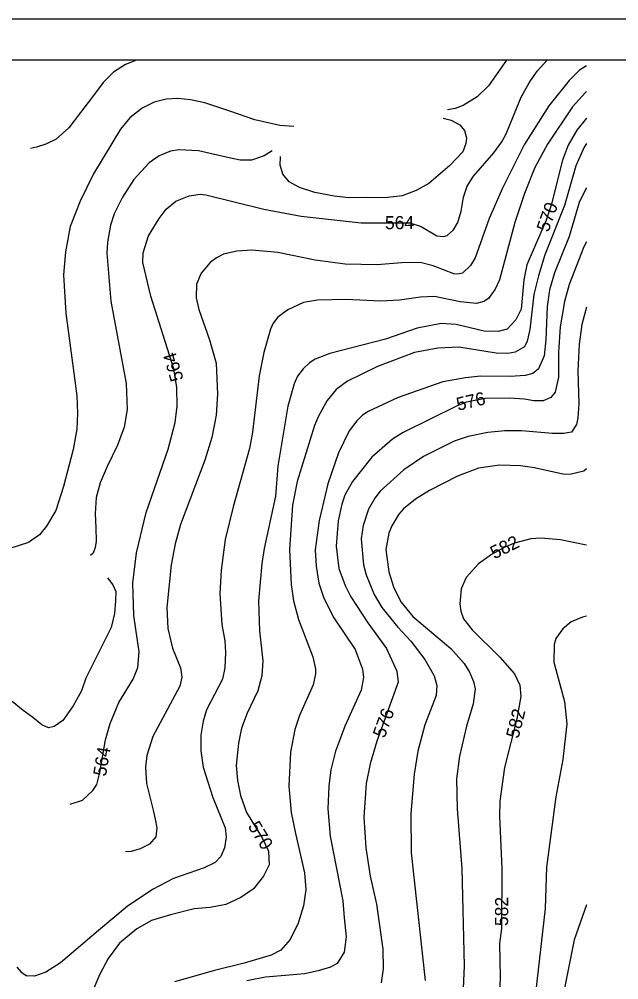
# Model space of a CAD drawing. Extents: x -709418 to -703832, y -1161719 to -1157826.
# Drawn here: x -705198 to -704831, y -1158413 to -1157826 of the extents above; entities that cross this region are included whole.
import ezdxf

# ---------------------------------------------------------------- set-up
doc = ezdxf.new("R2010")
doc.units = 0
for name, color, linetype in [('120_vrstevnice hlavní', 7, 'Continuous'), ('121_vrstevnice hlavní_popis', 7, 'Continuous'), ('122_vrstevnice základní', 7, 'Continuous'), ('800_mřížka', 7, 'Continuous')]:
    doc.layers.add(name, color=color, linetype=linetype)

msp = doc.modelspace()

# ---------------------------------------------------------------- linework, layer by layer
at = {"layer": '120_vrstevnice hlavní'}
for points in [[(-705030.22, -1157891.18), (-705038.64, -1157890.63), (-705053.95, -1157887.11), (-705069.3, -1157881.74), (-705084.6, -1157876.68), (-705093.37, -1157874.91), (-705101.11, -1157874.01), (-705108.18, -1157874.49), (-705115.59, -1157876.35), (-705122.92, -1157880.08), (-705130.52, -1157885.89), (-705136.07, -1157892.75), (-705152.71, -1157920.15), (-705160.88, -1157936.81), (-705166.94, -1157952.35), (-705169.82, -1157967.76), (-705171.05, -1157981.95), (-705169.59, -1158005.31), (-705164.73, -1158041.92), (-705162.84, -1158055.89), (-705162.37, -1158066.4)], [(-704851.18, -1157886.2), (-704856.97, -1157893.47), (-704862.26, -1157902.62), (-704865.83, -1157911.78), (-704872.84, -1157939.24), (-704875.84, -1157948.39), (-704887.57, -1157975.85), (-704889.57, -1157985), (-704891.15, -1158002.88), (-704894.29, -1158009.46), (-704899.58, -1158015.03), (-704905.16, -1158016.61), (-704913.74, -1158016.32), (-704930.9, -1158012.32), (-704940.06, -1158011.6), (-704954.65, -1158014.46), (-704974.09, -1158021.18), (-705008.13, -1158029.91), (-705017, -1158033.48), (-705020.57, -1158035.77), (-705024.44, -1158039.35), (-705027.87, -1158043.92), (-705030.01, -1158048.5), (-705033.87, -1158062.23), (-705040.02, -1158098.84), (-705041.31, -1158117.15), (-705048.32, -1158149.18), (-705049.75, -1158158.33), (-705051.75, -1158181.22), (-705051.18, -1158199.52), (-705049.18, -1158217.83), (-705049.75, -1158226.98), (-705052.18, -1158236.13), (-705058.76, -1158249.86), (-705062.05, -1158259.02), (-705064.05, -1158268.17), (-705065.34, -1158281.9), (-705064.62, -1158291.05), (-705062.76, -1158300.2), (-705059.04, -1158310.64), (-705049.6, -1158325.95), (-705045.6, -1158334.24)], [(-705162.37, -1158066.4), (-705162.94, -1158076.21), (-705165.06, -1158088.6), (-705171.1, -1158111.3), (-705175.65, -1158125.92), (-705181.38, -1158135.53), (-705185.72, -1158140.85), (-705192.45, -1158145.46), (-705203.84, -1158149.19), (-705220.9, -1158152.38), (-705239.46, -1158154.11)], [(-704851.18, -1158100.4), (-704852.82, -1158101.84), (-704861.4, -1158103.99), (-704865.69, -1158103.7), (-704882.85, -1158099.84), (-704891.43, -1158098.55), (-704904.3, -1158098.27), (-704917.18, -1158100.13), (-704930.05, -1158104.99), (-704947.21, -1158113.71), (-704955.79, -1158119), (-704963.08, -1158125.01), (-704965.94, -1158128.16), (-704970.23, -1158135.31), (-704971.95, -1158139.74), (-704973.81, -1158149.75), (-704971.95, -1158163.48), (-704969.23, -1158172.64), (-704964.66, -1158181.79), (-704957.36, -1158190.65), (-704934.05, -1158210.39), (-704925.9, -1158219.4), (-704922.61, -1158224.83), (-704920.32, -1158230.41), (-704919.32, -1158234.99), (-704920.46, -1158244.14), (-704924.47, -1158257.87), (-704928.76, -1158276.18), (-704930.62, -1158289.91), (-704930.19, -1158308.21), (-704927.47, -1158344.82), (-704925.9, -1158404.32), (-704926.9, -1158427.2)], [(-705045.6, -1158334.24), (-705045.32, -1158342.54), (-705048.6, -1158349.54), (-705054.75, -1158357.12), (-705062.48, -1158362.41), (-705071.63, -1158366.7), (-705081.35, -1158368.56), (-705091.08, -1158369.42), (-705105.67, -1158373), (-705117.21, -1158376.47), (-705126.16, -1158381.58), (-705136.68, -1158390.46), (-705143.77, -1158399.69), (-705148.87, -1158409.31), (-705153.04, -1158419.25)]]:
    msp.add_lwpolyline(points, dxfattribs=at)
at = {"layer": '122_vrstevnice základní'}
for points in [[(-705126.28, -1157850.62), (-705133.03, -1157853.26), (-705140.46, -1157858.05), (-705146.69, -1157864.22), (-705153.26, -1157873.07), (-705160.54, -1157882.68), (-705167.65, -1157892.12), (-705175.44, -1157898.98), (-705181.83, -1157902.05), (-705187.52, -1157903.91), (-705191.18, -1157904.6)], [(-705166.87, -1158305.46), (-705159.44, -1158303.06), (-705153.15, -1158297.06), (-705150.72, -1158293.34), (-705148.71, -1158286.19), (-705145.28, -1158266.17), (-705142.57, -1158256.16), (-705137.27, -1158243.28), (-705128.41, -1158228.98), (-705125.55, -1158221.83), (-705124.83, -1158212.39), (-705127.98, -1158190.08), (-705128.55, -1158170.35), (-705126.4, -1158151.76), (-705120.54, -1158127.16), (-705106.95, -1158088.4), (-705102.81, -1158072.24), (-705101.52, -1158062.23), (-705101.66, -1158050.79), (-705103.52, -1158039.35), (-705117.54, -1157995.01), (-705122.4, -1157974.42), (-705122.26, -1157968.41), (-705119.11, -1157958.11), (-705112.53, -1157947.39), (-705108.24, -1157941.81), (-705102.23, -1157936.81), (-705094.23, -1157933.52), (-705087.36, -1157932.66), (-705083.93, -1157932.94), (-705048.46, -1157941.67), (-705025.58, -1157946.1), (-704988.97, -1157950.11), (-704959.22, -1157950.11), (-704952.36, -1157952.25), (-704942.63, -1157957.97), (-704938.63, -1157958.4), (-704936.34, -1157957.83), (-704932.48, -1157954.4), (-704929.76, -1157949.82), (-704927.76, -1157942.96), (-704926.47, -1157934.38), (-704924.18, -1157927.65), (-704920.18, -1157921.5), (-704907.88, -1157907.2), (-704902.87, -1157900.48), (-704900.3, -1157895.76), (-704891.15, -1157873.31), (-704886.29, -1157864.58), (-704881.28, -1157857.29), (-704875.19, -1157850.62)], [(-704851.18, -1157854.15), (-704855.39, -1157856.86), (-704861.83, -1157863.01), (-704874.13, -1157878.6), (-704889.29, -1157902.48), (-704902.59, -1157928.8), (-704910.6, -1157947.53), (-704919.18, -1157971.56), (-704922.04, -1157976.14), (-704926.9, -1157980.85), (-704930.05, -1157981.57), (-704932.34, -1157981.28), (-704944.92, -1157976.28), (-704952.93, -1157974.42), (-704964.37, -1157974.56), (-704979.24, -1157975.85), (-704998.69, -1157975.42), (-705017, -1157972.84), (-705039.88, -1157968.27), (-705055.9, -1157966.84), (-705065.05, -1157967.41), (-705073.06, -1157969.27), (-705077.49, -1157971.56), (-705081.21, -1157974.42), (-705086.79, -1157980.85), (-705089.65, -1157987.58), (-705089.94, -1157995.87), (-705088.22, -1158003.02), (-705081.64, -1158021.61), (-705077.64, -1158035.91), (-705076.78, -1158054.79), (-705077.64, -1158067.66), (-705080.21, -1158081.39)], [(-704900.1, -1157850.62), (-704901.02, -1157852), (-704911.17, -1157866.28), (-704917.91, -1157873.12), (-704926.54, -1157878.42), (-704931.37, -1157880.29), (-704936.08, -1157881.07)], [(-704851.18, -1157870.05), (-704851.68, -1157870.45), (-704859.68, -1157879.17), (-704874.99, -1157902.05), (-704882.71, -1157916.35), (-704889.15, -1157932.09), (-704895.01, -1157949.96), (-704904.45, -1157985), (-704907.02, -1157990.72), (-704911.17, -1157996.44), (-704914.03, -1157998.16), (-704918.32, -1157999.3), (-704928.33, -1157998.45), (-704944.06, -1157995.16), (-704952.64, -1157995.44), (-704965.51, -1157997.3), (-704976.96, -1157998.02), (-704998.41, -1157997.01), (-705015.57, -1157997.44), (-705024.15, -1157998.87), (-705033.88, -1158003.31), (-705039.88, -1158007.74), (-705042.74, -1158011.46), (-705044.46, -1158015.03), (-705048.46, -1158029.34), (-705051.32, -1158043.64), (-705055.33, -1158077.96), (-705057.33, -1158087.97), (-705067.34, -1158123.73), (-705072.06, -1158143.75), (-705074.63, -1158162.34), (-705075.35, -1158176.64), (-705074.2, -1158195.52), (-705072.35, -1158205.53), (-705071.92, -1158212.68), (-705072.35, -1158222.12), (-705073.78, -1158228.98), (-705083.64, -1158247.86), (-705085.65, -1158254.73), (-705086.93, -1158263.31), (-705087.08, -1158272.75), (-705085.5, -1158282.76), (-705079.64, -1158301.35), (-705072.2, -1158319.94), (-705071.49, -1158325.66), (-705072.63, -1158332.24), (-705074.78, -1158337.39), (-705078.21, -1158341.1), (-705085.07, -1158344.39), (-705103.67, -1158350.97), (-705116.54, -1158357.7), (-705131.98, -1158367.99), (-705149.58, -1158382.72), (-705172.94, -1158402.34), (-705181.91, -1158408.14), (-705188.79, -1158410.69), (-705193.43, -1158410.32)], [(-704938.85, -1157886.13), (-704933.99, -1157887.33), (-704928.67, -1157890.11), (-704925.76, -1157893.57), (-704924.58, -1157898.22), (-704924.94, -1157901.66), (-704926.85, -1157906.64), (-704934.64, -1157915.04), (-704947.53, -1157926.08), (-704955.3, -1157930.35), (-704963.92, -1157933.58), (-704974.42, -1157934.9), (-704985.61, -1157934.67), (-704996.45, -1157934.79)], [(-704851.18, -1157901.52), (-704852.53, -1157903.77), (-704857.68, -1157915.21), (-704864.69, -1157939.52), (-704876.56, -1157969.56), (-704880.56, -1157982.43), (-704883.28, -1157993.87), (-704885.71, -1158015.32), (-704887.43, -1158022.47), (-704889, -1158025.9), (-704894.86, -1158029.05), (-704899.16, -1158030.05), (-704906.31, -1158029.77), (-704929.19, -1158026.19), (-704942.06, -1158026.62), (-704956.36, -1158029.34), (-704978.96, -1158037.92), (-704997.26, -1158046.78), (-705004.27, -1158051.93), (-705009.85, -1158058.65), (-705015.14, -1158068.24), (-705017.43, -1158073.96), (-705028.15, -1158108.28), (-705031.01, -1158122.58), (-705032.87, -1158149.75), (-705031.87, -1158171.21), (-705030.3, -1158181.22), (-705027.3, -1158192.66), (-705018.43, -1158215.4), (-705016.86, -1158222.98), (-705016.86, -1158225.84), (-705018.29, -1158232.42), (-705026.58, -1158251.29), (-705029.58, -1158259.87), (-705032.16, -1158273.6), (-705033.16, -1158294.48), (-705031.73, -1158310.5), (-705029.16, -1158323.37)], [(-705043.41, -1157906.1), (-705048.23, -1157909.21), (-705055.98, -1157911.76), (-705062.87, -1157911.72), (-705069.63, -1157910.35), (-705088.51, -1157906.06), (-705100.52, -1157905.49), (-705105.67, -1157906.34), (-705112.53, -1157909.06), (-705118.68, -1157913.5), (-705127.98, -1157923.65), (-705134.98, -1157934.38), (-705139.99, -1157944.67), (-705142.28, -1157951.54), (-705144.14, -1157961.83), (-705144.42, -1157968.7), (-705141.99, -1157998.02), (-705132.7, -1158048.21), (-705131.98, -1158064.23), (-705133.89, -1158074.98), (-705138.07, -1158085.97), (-705144.33, -1158099.02), (-705148.51, -1158108.98), (-705150.97, -1158118.09), (-705151.71, -1158127.72), (-705151.26, -1158136.53), (-705151.12, -1158144.62), (-705151.66, -1158148.57), (-705152.88, -1158152.01), (-705154.54, -1158153.42)], [(-704996.45, -1157934.79), (-705005.4, -1157933.72), (-705017.26, -1157931.59), (-705026.64, -1157928.59), (-705032.99, -1157925.12), (-705036.92, -1157920.28), (-705038.45, -1157914.94), (-705038.21, -1157909.53)], [(-704851.18, -1157928.65), (-704851.39, -1157928.94), (-704855.68, -1157937.66), (-704861.69, -1157958.4), (-704870.7, -1157980.71), (-704873.7, -1157991.01), (-704875.27, -1158001.31), (-704875.99, -1158021.61), (-704877.13, -1158031.34), (-704880.56, -1158039.35), (-704884, -1158042.21), (-704888.57, -1158043.35), (-704897.73, -1158044.07), (-704916.03, -1158043.92), (-704925.18, -1158044.78), (-704938.91, -1158047.35), (-704966.37, -1158056.94), (-704984.68, -1158065.52), (-704988.11, -1158067.66), (-704991.69, -1158071.09), (-704996.26, -1158077.25), (-705002.84, -1158090.69), (-705009.28, -1158109.71), (-705014.71, -1158132.02), (-705017.14, -1158150.04), (-705016.57, -1158160.05), (-705014.85, -1158170.35), (-705011.99, -1158178.93), (-705006.13, -1158190.94), (-704992.69, -1158210.96), (-704988.11, -1158222.98), (-704987.54, -1158228.12), (-704988.97, -1158235.85), (-704998.84, -1158257.3), (-705004.7, -1158273.03), (-705007.42, -1158284.47), (-705008.7, -1158294.48), (-705009.28, -1158308.21), (-705007.99, -1158325.09), (-705000.12, -1158364.56), (-704999.27, -1158374.86), (-704998.08, -1158386.6), (-704999.33, -1158395.86), (-705003.65, -1158402.87), (-705007.78, -1158405.08), (-705015.17, -1158407.27), (-705023.58, -1158409.12), (-705033.02, -1158409.93), (-705047.44, -1158411.23), (-705058.94, -1158413.41)], [(-704851.18, -1157961.62), (-704852.68, -1157964.84), (-704861.69, -1157987.86), (-704864.69, -1157998.16), (-704867.26, -1158013.6), (-704868.27, -1158029.05), (-704868.27, -1158044.5), (-704870.27, -1158053.51), (-704872.98, -1158056.94), (-704877.7, -1158058.94), (-704883.42, -1158058.94), (-704889.15, -1158057.8), (-704898.3, -1158057.22), (-704913.17, -1158057.51), (-704924.61, -1158059.8), (-704930.33, -1158061.94), (-704963.23, -1158078.25), (-704969.8, -1158082.25), (-704982.39, -1158093.26), (-704994.26, -1158108.28), (-704998.98, -1158116.57), (-705000.84, -1158122.01), (-705002.98, -1158132.31), (-705004.27, -1158147.75), (-705002.56, -1158161.48), (-704998.84, -1158171.78), (-704995.26, -1158178.64), (-704984.82, -1158194.66), (-704973.38, -1158210.39), (-704967.23, -1158224.12), (-704966.37, -1158230.84), (-704979.39, -1158267.02), (-704983.39, -1158280.75), (-704985.82, -1158292.77), (-704987.4, -1158313.36), (-704986.11, -1158332.24), (-704983.39, -1158349.4), (-704979.67, -1158366.56), (-704975.67, -1158394.02), (-704975.53, -1158406.03), (-704976.67, -1158414.61)], [(-704851.18, -1158001.67), (-704853.96, -1158012.17), (-704855.68, -1158024.19), (-704856.54, -1158040.49), (-704855.82, -1158060.8), (-704856.4, -1158069.38), (-704857.25, -1158073.38), (-704860.4, -1158077.96), (-704865.12, -1158078.82), (-704871.98, -1158078.96), (-704890.86, -1158077.25), (-704901.16, -1158077.25), (-704911.46, -1158078.25), (-704923.47, -1158080.68), (-704932.05, -1158083.54), (-704950.93, -1158092.83), (-704962.94, -1158100.99), (-704977.24, -1158114.14), (-704980.53, -1158118.43), (-704984.39, -1158125.16), (-704987.82, -1158135.17), (-704988.97, -1158143.17), (-704987.54, -1158159.19), (-704985.97, -1158165.2), (-704981.1, -1158177.21), (-704976.38, -1158185.22), (-704966.52, -1158197.23), (-704958.51, -1158205.81), (-704949.93, -1158216.97), (-704944.35, -1158226.98), (-704942.63, -1158232.99), (-704943.06, -1158238.99), (-704949.93, -1158257.01), (-704954.22, -1158273.03), (-704956.5, -1158287.05), (-704958.51, -1158311.07), (-704958.36, -1158335.1), (-704949.78, -1158413.18)], [(-705080.21, -1158081.39), (-705084.64, -1158095.12), (-705099.38, -1158134.59), (-705102.66, -1158146.32), (-705105.24, -1158159.19), (-705107.81, -1158185.22), (-705107.24, -1158198.09), (-705104.38, -1158210.1), (-705099.38, -1158222.12), (-705098.66, -1158227.84), (-705099.8, -1158233.27), (-705116.39, -1158264.16), (-705120.11, -1158275.6), (-705120.83, -1158282.76), (-705120.26, -1158292.77), (-705116.11, -1158309.15), (-705114.94, -1158314.66), (-705113.93, -1158319.99), (-705114.64, -1158325.32), (-705118.45, -1158329.94), (-705124.14, -1158332.84), (-705129.65, -1158334.36), (-705133.04, -1158334.52)], [(-704851.18, -1158147.18), (-704867.12, -1158143.89), (-704879.13, -1158142.75), (-704885.14, -1158143.32), (-704895.15, -1158145.89), (-704901.16, -1158148.32), (-704909.17, -1158152.76), (-704917.18, -1158158.48), (-704924.76, -1158166.92), (-704927.76, -1158173.78), (-704928.62, -1158182.93), (-704928.04, -1158187.51)], [(-705144.03, -1158167.12), (-705140.78, -1158171.44), (-705139.08, -1158175.41), (-705139.11, -1158181.09), (-705139.84, -1158188.83), (-705141.95, -1158197.42), (-705157.3, -1158228.41), (-705160.06, -1158236.13), (-705165.1, -1158245.4), (-705171.46, -1158254.27), (-705176.64, -1158258.03), (-705180.26, -1158258.7), (-705184.21, -1158256.96), (-705189.69, -1158252.46), (-705195.7, -1158248.12), (-705202.36, -1158242.61)], [(-704928.04, -1158187.51), (-704926.33, -1158192.08), (-704921.04, -1158198.95), (-704904.16, -1158215.54), (-704895.15, -1158225.84), (-704891.86, -1158232.7), (-704891.29, -1158239.56), (-704893.72, -1158253.3), (-704901.3, -1158283.04), (-704904.16, -1158303.64), (-704904.45, -1158312.79), (-704903.02, -1158344.82), (-704903.16, -1158381.44), (-704904.3, -1158390.59), (-704904.02, -1158411.18), (-704904.59, -1158427.2)], [(-704851.18, -1158190.55), (-704853.68, -1158191.08), (-704860.54, -1158194.09), (-704865.69, -1158198.24), (-704869.84, -1158204.24), (-704870.98, -1158207.82), (-704871.12, -1158218.69), (-704864.69, -1158242.71), (-704863.26, -1158256.44), (-704865.55, -1158278.18), (-704869.98, -1158301.06), (-704875.56, -1158343.97), (-704876.42, -1158369.14), (-704882.28, -1158420.91)], [(-705029.16, -1158323.37), (-705023.6, -1158347.51), (-705022.8, -1158357.64), (-705024.22, -1158367.58), (-705027.53, -1158378.21), (-705032.39, -1158388.14), (-705038.13, -1158394.67), (-705043.97, -1158397.77), (-705060.61, -1158402.59), (-705079.49, -1158407.38), (-705090.15, -1158410.41), (-705103.21, -1158414.12)], [(-704851.18, -1158366.97), (-704858.68, -1158388.3), (-704870.27, -1158446.36)], [(-705199.59, -1158405.13), (-705196.86, -1158408.24), (-705193.43, -1158410.32)]]:
    msp.add_lwpolyline(points, dxfattribs=at)
at = {"layer": '800_mřížka'}
for points in [[(-703832.2, -1161718.9), (-703832.2, -1157825.62), (-709417.73, -1157825.62), (-709417.73, -1161718.9)], [(-703857.2, -1161693.9), (-703857.2, -1157850.62), (-709392.73, -1157850.62), (-709392.73, -1161693.9)]]:
    msp.add_lwpolyline(points, close=True, dxfattribs=at)

# ---------------------------------------------------------------- texts
at = {"layer": '121_vrstevnice hlavní_popis'}
for s, rotation, p in [('570', 70.44381, (-704874.42, -1157956.2)), ('564', 0.28057, (-704974.41, -1157954)), ('564', 106.58737, (-705097.5, -1158045.68)), ('576', 13.09723, (-704929.71, -1158065)), ('582', 26.11403, (-704907.52, -1158155.84)), ('576', 69.66104, (-704974.67, -1158265.51)), ('582', 75.71537, (-704892.78, -1158265.71)), ('564', 80.62719, (-705145.08, -1158288.75)), ('570', 301.49652, (-705058.51, -1158318.93)), ('582', 89.59159, (-704899.13, -1158380.01))]:
    msp.add_text(s, height=8, rotation=rotation, dxfattribs=at).set_placement(p)

doc.saveas('drawing.dxf')
